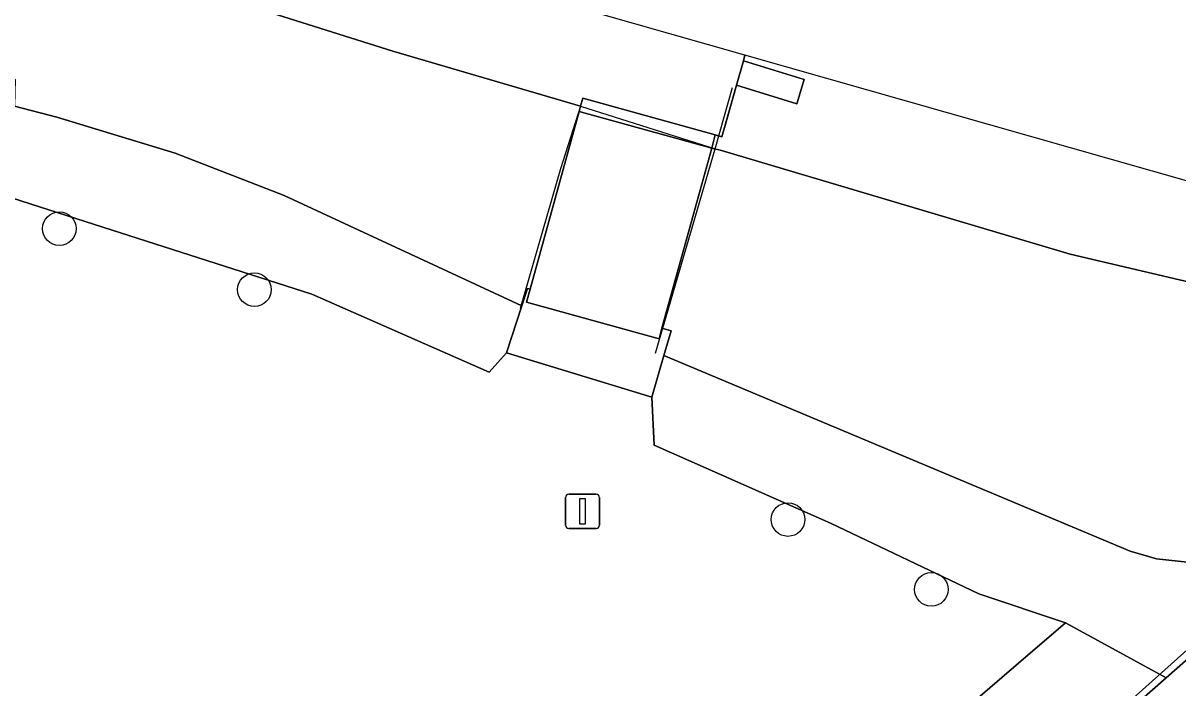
# Model space of a CAD drawing. Extents: x 159716 to 160783, y 383290 to 384031.
# Drawn here: x 160724.29 to 160757.87, y 383676.6 to 383695.93 of the extents above; entities that cross this region are included whole.
import ezdxf

# ---------------------------------------------------------------- set-up
doc = ezdxf.new("R2010")
doc.units = 0
for name, color, linetype in [('IMGEO_Boom', 7, 'Continuous'), ('IMGEO_Geluidsscherm', 7, 'Continuous'), ('IMGEO_Groenvoorziening', 7, 'Continuous'), ('IMGEO_Hek', 7, 'Continuous'), ('IMGEO_Lichtmast', 7, 'Continuous'), ('IMGEO_Muur', 7, 'Continuous'), ('IMGEO_Perron', 7, 'Continuous'), ('IMGEO_Spoorbaan_halfverhard', 7, 'Continuous'), ('IMGEO_Struiken', 7, 'Continuous'), ('IMGEO_Terreindeel_gesloten', 7, 'Continuous'), ('IMGEO_Voetpad_halfverhard', 7, 'Continuous'), ('IMGEO_Voetpad_op_trap', 7, 'Continuous'), ('IMGEO_Voetpad_open', 7, 'Continuous')]:
    doc.layers.add(name, color=color, linetype=linetype)

msp = doc.modelspace()

# ---------------------------------------------------------------- linework, layer by layer
at = {"layer": 'IMGEO_Boom'}
for centre in [(160725.348, 383689.954), (160731.019, 383688.179), (160746.534, 383681.493), (160750.703, 383679.46)]:
    msp.add_circle(centre, 0.489, dxfattribs=at)
at = {"layer": 'IMGEO_Geluidsscherm'}
for points in [[(160684.398, 383712.676), (160690.653, 383710.277), (160696.961, 383707.925), (160704.666, 383705.158), (160717.076, 383700.883), (160726.581, 383697.789), (160735.043, 383695.111), (160740.501, 383693.512), (160744.416, 383692.278), (160744.923, 383694.063)], [(160744.416, 383692.278), (160744.604, 383692.222), (160754.738, 383689.215), (160763.159, 383687.229), (160766.596, 383686.433)]]:
    msp.add_lwpolyline(points, dxfattribs=at)
at = {"layer": 'IMGEO_Groenvoorziening'}
for points in [[(160686.235, 383702.425), (160688.667, 383702.652), (160696.235, 383699.672), (160698.927, 383698.969), (160708.851, 383695.408), (160714.501, 383693.841), (160720.531, 383691.942), (160726.609, 383689.995), (160732.687, 383688.048), (160737.841, 383685.776), (160738.349, 383686.344), (160738.794, 383687.708), (160731.885, 383690.916), (160728.716, 383692.144), (160725.275, 383693.198), (160724.044, 383693.517), (160724.066, 383694.29), (160703.249, 383700.683), (160670.505, 383711.999)], [(160742.924, 383686.26), (160742.577, 383685.056), (160742.643, 383683.658), (160747.772, 383681.391), (160752.084, 383679.335), (160754.601, 383678.489), (160757.53, 383676.886), (160758.897, 383678.086), (160762.074, 383679.425), (160763.934, 383680.204), (160765.409, 383680.877)], [(160770.417, 383684.853), (160768.673, 383683.39), (160767.345, 383682.778), (160761.59, 383680.643), (160759.438, 383680.291), (160758.24, 383680.246), (160757.247, 383680.353), (160756.48, 383680.577), (160742.924, 383686.26)]]:
    msp.add_lwpolyline(points, dxfattribs=at)
msp.add_lwpolyline([(160757.53, 383676.886), (160754.601, 383678.489), (160753.169, 383677.256), (160730.351, 383657.615), (160733.517, 383655.5), (160752.043, 383672.07)], close=True, dxfattribs=at)
at = {"layer": 'IMGEO_Hek'}
for points in [[(160740.501, 383693.512), (160739.923, 383691.696), (160738.742, 383687.628)], [(160742.682, 383686.329), (160744.416, 383692.278)], [(160730.345, 383652.894), (160740.777, 383662.162), (160751.033, 383671.343), (160758.784, 383678.278), (160761.321, 383679.32), (160763.854, 383680.437), (160766.278, 383681.735), (160768.303, 383683.015), (160770.077, 383684.68), (160770.548, 383685.282)]]:
    msp.add_lwpolyline(points, dxfattribs=at)
at = {"layer": 'IMGEO_Lichtmast'}
for p, q in [((160740.165, 383682.232), (160740.955, 383682.232)), ((160740.955, 383682.232), (160740.165, 383682.232)), ((160740.065, 383681.332), (160740.065, 383682.132)), ((160740.065, 383682.132), (160740.065, 383681.332)), ((160741.055, 383682.132), (160741.055, 383681.332)), ((160741.055, 383681.332), (160741.055, 383682.132)), ((160740.955, 383681.232), (160740.165, 383681.232)), ((160740.165, 383681.232), (160740.955, 383681.232))]:
    msp.add_line(p, q, dxfattribs=at)
msp.add_lwpolyline([(160740.485, 383682.107), (160740.635, 383682.107), (160740.635, 383681.357), (160740.485, 383681.357), (160740.485, 383682.107)], dxfattribs=at)
for centre, start, end in [((160740.165, 383682.132), 90, 180), ((160740.165, 383682.132), 90, 180), ((160740.955, 383682.132), 0, 90), ((160740.955, 383682.132), 360, 90), ((160740.165, 383681.332), 180, 270), ((160740.165, 383681.332), 180, 270), ((160740.955, 383681.332), 270, 0), ((160740.955, 383681.332), 270, 0)]:
    msp.add_arc(centre, 0.1, start, end, dxfattribs=at)
at = {"layer": 'IMGEO_Muur'}
msp.add_lwpolyline([(160745.284, 383694.998), (160745.236, 383694.831), (160745.036, 383694.124), (160744.685, 383692.884)], dxfattribs=at)
at = {"layer": 'IMGEO_Perron'}
msp.add_lwpolyline([(160684.398, 383712.676), (160690.653, 383710.277), (160696.961, 383707.925), (160704.666, 383705.158), (160717.076, 383700.883), (160726.581, 383697.789), (160735.043, 383695.111), (160740.501, 383693.512), (160740.565, 383693.744), (160744.421, 383692.68), (160744.612, 383692.628), (160745.036, 383694.124), (160745.236, 383694.831), (160745.284, 383694.998), (160714.024, 383703.898), (160634.02, 383736.183)], dxfattribs=at)
at = {"layer": 'IMGEO_Spoorbaan_halfverhard'}
msp.add_lwpolyline([(160745.284, 383694.998), (160745.236, 383694.831), (160747.005, 383694.29), (160746.79, 383693.588), (160745.036, 383694.124), (160744.612, 383692.628), (160744.421, 383692.68), (160744.315, 383692.295), (160744.604, 383692.222), (160754.738, 383689.215), (160763.159, 383687.229), (160766.596, 383686.433), (160770.377, 383685.607), (160770.95, 383685.482), (160771.031, 383685.464), (160772.148, 383686.816), (160772.5, 383687.249)], close=True, dxfattribs=at)
at = {"layer": 'IMGEO_Struiken'}
msp.add_lwpolyline([(160670.505, 383711.999), (160703.249, 383700.683), (160724.066, 383694.29), (160724.044, 383693.517), (160725.275, 383693.198), (160728.716, 383692.144), (160731.885, 383690.916), (160738.794, 383687.708), (160738.959, 383688.214), (160739.033, 383688.192), (160740.458, 383693.359), (160740.501, 383693.512), (160735.043, 383695.111), (160726.581, 383697.789), (160717.076, 383700.883), (160704.666, 383705.158), (160696.961, 383707.925), (160690.653, 383710.277), (160684.398, 383712.676)], dxfattribs=at)
msp.add_lwpolyline([(160771.031, 383685.464), (160770.95, 383685.482), (160770.377, 383685.607), (160766.596, 383686.433), (160763.159, 383687.229), (160754.738, 383689.215), (160744.604, 383692.222), (160744.315, 383692.295), (160742.87, 383687.061), (160743.133, 383686.984), (160742.924, 383686.26), (160756.48, 383680.577), (160757.247, 383680.353), (160758.24, 383680.246), (160759.438, 383680.291), (160761.59, 383680.643), (160767.345, 383682.778), (160768.673, 383683.39), (160770.417, 383684.853), (160770.465, 383684.921), (160770.613, 383684.887), (160770.866, 383685.118), (160770.917, 383685.326)], close=True, dxfattribs=at)
at = {"layer": 'IMGEO_Terreindeel_gesloten'}
msp.add_lwpolyline([(160744.421, 383692.68), (160740.565, 383693.744), (160740.501, 383693.512), (160740.458, 383693.359), (160744.315, 383692.295)], close=True, dxfattribs=at)
at = {"layer": 'IMGEO_Voetpad_halfverhard'}
msp.add_lwpolyline([(160720.282, 383658.406), (160724.491, 383656.085), (160724.729, 383656.513), (160724.833, 383656.703), (160730.493, 383652.792), (160732.089, 383654.221), (160733.517, 383655.5), (160730.351, 383657.615), (160753.169, 383677.256), (160754.601, 383678.489), (160752.084, 383679.335), (160747.772, 383681.391), (160742.643, 383683.658), (160742.577, 383685.056), (160738.349, 383686.344), (160737.841, 383685.776), (160732.687, 383688.048), (160726.609, 383689.995), (160720.531, 383691.942)], dxfattribs=at)
at = {"layer": 'IMGEO_Voetpad_op_trap'}
for points in [[(160747.005, 383694.29), (160745.236, 383694.831), (160745.036, 383694.124), (160746.79, 383693.588)], [(160740.458, 383693.359), (160739.033, 383688.192), (160738.928, 383687.811), (160742.784, 383686.747), (160742.87, 383687.061), (160744.315, 383692.295)]]:
    msp.add_lwpolyline(points, close=True, dxfattribs=at)
at = {"layer": 'IMGEO_Voetpad_open'}
msp.add_lwpolyline([(160739.033, 383688.192), (160738.959, 383688.214), (160738.794, 383687.708), (160738.349, 383686.344), (160742.577, 383685.056), (160742.924, 383686.26), (160743.133, 383686.984), (160742.87, 383687.061), (160742.784, 383686.747), (160738.928, 383687.811)], close=True, dxfattribs=at)
msp.add_lwpolyline([(160765.409, 383680.877), (160763.934, 383680.204), (160762.074, 383679.425), (160758.897, 383678.086), (160757.53, 383676.886), (160752.043, 383672.07), (160733.517, 383655.5), (160732.089, 383654.221), (160730.493, 383652.792), (160731.162, 383652.437)], dxfattribs=at)

doc.saveas('drawing.dxf')
